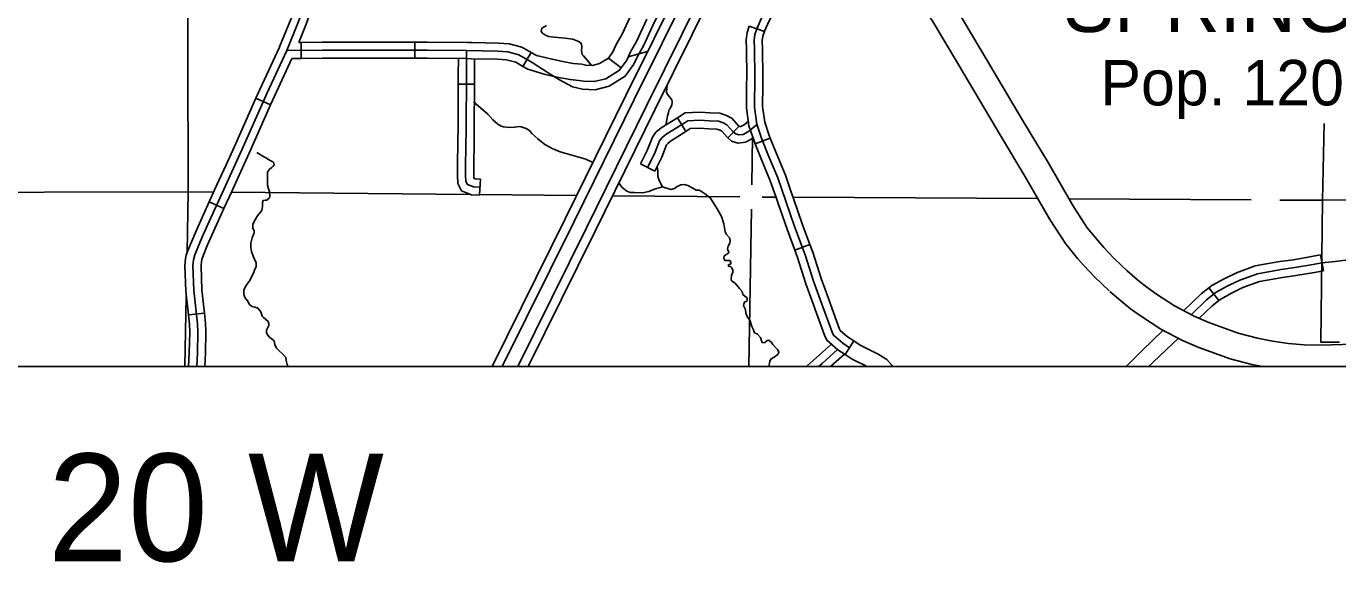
# Model space of a CAD drawing. Extents: x 813775 to 1157140, y 1757555 to 1979907.
# Drawn here: x 951173 to 975531, y 1794510 to 1804482 of the extents above; entities that cross this region are included whole.
import ezdxf

# ---------------------------------------------------------------- set-up
doc = ezdxf.new("R2010")
doc.units = 0
for name, color, linetype in [('Level 10', 7, 'Continuous'), ('Level 19', 7, 'Continuous'), ('Level 31', 7, 'Continuous'), ('Level 32', 7, 'Continuous'), ('Level 33', 7, 'Continuous'), ('Level 35', 7, 'Continuous'), ('Level 45', 7, 'Continuous'), ('Level 5', 7, 'Continuous'), ('Level 6', 7, 'Continuous'), ('R_Draft', 7, 'Continuous')]:
    doc.layers.add(name, color=color, linetype=linetype)

msp = doc.modelspace()

# ---------------------------------------------------------------- linework, layer by layer
at = {"layer": 'Level 10'}
for points in [[(971631, 1799923), (971368, 1800176), (971185, 1800370), (971078, 1800491), (970877, 1800737), (970608, 1801152), (970151, 1801951), (969695, 1802707), (968904, 1804044), (968417, 1804857), (968250, 1805099), (968026, 1805372), (967828, 1805595), (967470, 1805960), (966941, 1806464)], [(966597, 1806101), (967119, 1805604), (967462, 1805254), (967645, 1805048), (967850, 1804798), (967996, 1804586), (968475, 1803788), (969266, 1802450), (969720, 1801698), (970181, 1800892), (970472, 1800442), (970697, 1800168), (970815, 1800033), (971013, 1799824), (971284, 1799563)], [(977065, 1798738), (976478, 1798662), (976025, 1798605), (975617, 1798566), (975412, 1798560), (975142, 1798557), (974906, 1798562), (974616, 1798587), (974320, 1798630), (974041, 1798682), (973679, 1798776), (973137, 1798973), (972865, 1799094), (972498, 1799287), (972166, 1799499), (971984, 1799631), (971854, 1799732), (971621, 1799933)], [(971295, 1799553), (971538, 1799345), (971684, 1799231), (971884, 1799086), (972247, 1798854), (972647, 1798644), (972950, 1798509), (973531, 1798298), (973932, 1798194), (974139, 1798155)]]:
    msp.add_lwpolyline(points, dxfattribs=at)
at = {"layer": 'Level 19'}
for p, q in [((963741, 1805119), (962694, 1803001)), ((962847, 1802925), (963893, 1805044)), ((962694, 1803001), (961576, 1800732)), ((961730, 1800659), (962847, 1802925)), ((961576, 1800732), (960304, 1798155)), ((960494, 1798155), (961730, 1800659))]:
    msp.add_line(p, q, dxfattribs=at)
for points in [[(962310, 1803193), (963355, 1805309)], [(962462, 1803117), (963508, 1805234)], [(961187, 1800915), (962310, 1803193)], [(961341, 1800843), (962462, 1803117)], [(959825, 1798155), (961187, 1800915)], [(960014, 1798155), (961341, 1800843)]]:
    msp.add_lwpolyline(points, dxfattribs=at)
at = {"layer": 'Level 31'}
for p, q in [((964601, 1804482), (964884, 1804385)), ((956281, 1803882), (956278, 1804182)), ((956278, 1804182), (956278, 1804182)), ((958392, 1804186), (958392, 1803886)), ((964884, 1804385), (964884, 1804385)), ((960548, 1803995), (960398, 1803735)), ((962225, 1803708), (961984, 1803887)), ((955711, 1803021), (955436, 1803142)), ((964711, 1802295), (964990, 1802404)), ((964990, 1802404), (964990, 1802404)), ((954570, 1801218), (954844, 1801094)), ((965729, 1800424), (965448, 1800319)), ((975208, 1800232), (975263, 1799937)), ((973322, 1799383), (973137, 1799619)), ((954483, 1799152), (954185, 1799119)), ((966464, 1798506), (966337, 1798589)), ((966546, 1798632), (966382, 1798380))]:
    msp.add_line(p, q, dxfattribs=at)
for points in [[(964884, 1804385), (964886, 1804390), (964938, 1804511), (965027, 1804691), (965330, 1805299), (965337, 1805312)], [(955877, 1804097), (956091, 1804625), (956250, 1805077)], [(956235, 1804182), (956372, 1804519), (956533, 1804978)], [(962426, 1804736), (962241, 1804335), (962132, 1804141), (962066, 1804003), (961984, 1803887)], [(965281, 1801233), (965131, 1801662), (964960, 1802071), (964830, 1802400), (964743, 1802664), (964697, 1802978), (964704, 1803546), (964697, 1804053), (964691, 1804222), (964707, 1804330), (964746, 1804444), (964801, 1804574), (964892, 1804758)], [(962698, 1804610), (962508, 1804199), (962398, 1804003), (962326, 1803851), (962225, 1803708)], [(964552, 1803386), (964554, 1803546), (964547, 1804049), (964541, 1804230), (964561, 1804366), (964601, 1804482)], [(956278, 1804182), (956235, 1804182)], [(956278, 1804182), (956672, 1804186), (957336, 1804186)], [(957336, 1804186), (958392, 1804186)], [(959451, 1804178), (959353, 1804181), (958620, 1804186), (958392, 1804186)], [(960548, 1803995), (960380, 1804092), (960140, 1804152), (959941, 1804167), (959451, 1804178)], [(964852, 1803383), (964854, 1803547), (964847, 1804057), (964841, 1804214), (964853, 1804295), (964884, 1804385)], [(955436, 1803142), (955509, 1803307), (955874, 1804090), (955877, 1804097)], [(961490, 1803775), (961332, 1803790), (961140, 1803824), (960938, 1803867), (960649, 1803937), (960548, 1803995)], [(955711, 1803021), (955782, 1803183), (956107, 1803881)], [(956281, 1803882), (956107, 1803881)], [(957336, 1803886), (956674, 1803886), (956281, 1803882)], [(958392, 1803886), (957336, 1803886)], [(959444, 1803878), (959348, 1803881), (958619, 1803886), (958392, 1803886)], [(960398, 1803735), (960267, 1803811), (960092, 1803855), (959927, 1803867), (959444, 1803878)], [(960398, 1803735), (960491, 1803681), (960808, 1803585), (961025, 1803535), (961273, 1803494), (961438, 1803473)], [(961438, 1803473), (961524, 1803458), (961721, 1803453), (961939, 1803507), (962194, 1803663), (962225, 1803708)], [(961984, 1803887), (961821, 1803787), (961688, 1803754), (961564, 1803757), (961490, 1803775)], [(964711, 1802295), (964689, 1802349), (964596, 1802629), (964547, 1802968), (964552, 1803386)], [(964990, 1802404), (964972, 1802451), (964889, 1802699), (964848, 1802988), (964852, 1803383)], [(955436, 1803142), (955042, 1802248), (955010, 1802178)], [(955283, 1802054), (955315, 1802125), (955711, 1803021)], [(962713, 1801858), (962841, 1802112), (962935, 1802349), (962978, 1802408), (963053, 1802470), (963458, 1802726)], [(963458, 1802726), (963681, 1802735), (963859, 1802726), (964028, 1802716), (964119, 1802687), (964187, 1802648), (964297, 1802528), (964349, 1802479), (964408, 1802463), (964489, 1802472), (964589, 1802524), (964752, 1802664)], [(965093, 1801317), (964991, 1801608), (964821, 1802015), (964711, 1802295)], [(964990, 1802404), (965099, 1802128), (965272, 1801716), (965376, 1801416)], [(955010, 1802178), (954886, 1801908), (954672, 1801442), (954570, 1801218)], [(954844, 1801094), (954945, 1801317), (955159, 1801783), (955283, 1802054)], [(965448, 1800319), (965302, 1800710), (965139, 1801184), (965093, 1801317)], [(965376, 1801416), (965422, 1801282), (965584, 1800811), (965729, 1800424)], [(954146, 1800227), (954161, 1800280), (954265, 1800532), (954314, 1800651), (954464, 1800984), (954570, 1801218)], [(954434, 1800145), (954445, 1800182), (954542, 1800417), (954589, 1800532), (954738, 1800860), (954844, 1801094)], [(966337, 1798589), (966166, 1798738), (966140, 1798796), (965968, 1799267), (965796, 1799744), (965641, 1800232), (965443, 1800761), (965281, 1801233)], [(965789, 1799322), (965654, 1799696), (965499, 1800182), (965448, 1800319)], [(966071, 1799423), (965939, 1799793), (965782, 1800281), (965729, 1800424)], [(954185, 1799119), (954137, 1799558), (954120, 1800031), (954128, 1800165), (954146, 1800227)], [(954483, 1799152), (954436, 1799579), (954420, 1800028), (954425, 1800115), (954434, 1800145)], [(975236, 1800084), (975072, 1800053), (974731, 1799995), (974478, 1799963), (974037, 1799881), (973710, 1799761), (973489, 1799654), (973275, 1799537), (973093, 1799394), (972812, 1799122)], [(973137, 1799619), (973192, 1799663), (973420, 1799787), (973651, 1799899), (973998, 1800027), (974167, 1800058)], [(974167, 1800058), (974455, 1800111), (974709, 1800143), (975045, 1800201), (975208, 1800232)], [(975263, 1799937), (975099, 1799906), (974754, 1799847), (974502, 1799814), (974222, 1799763)], [(973137, 1799619), (972995, 1799508), (972672, 1799196)], [(974222, 1799763), (974077, 1799736), (973768, 1799623), (973558, 1799521), (973358, 1799412), (973322, 1799383)], [(966382, 1798380), (966247, 1798469), (966042, 1798647), (966000, 1798740), (965827, 1799216), (965789, 1799322)], [(966546, 1798632), (966428, 1798709), (966289, 1798829), (966279, 1798853), (966109, 1799318), (966071, 1799423)], [(973322, 1799383), (973192, 1799281), (972957, 1799054)], [(954185, 1799119), (954205, 1798940), (954211, 1798797), (954201, 1798417), (954189, 1798155)], [(954490, 1798155), (954501, 1798406), (954511, 1798799), (954504, 1798963), (954483, 1799152)]]:
    msp.add_lwpolyline(points, dxfattribs=at)
at = {"layer": 'Level 32'}
for p, q in [((963426, 1802528), (963266, 1802782)), ((964206, 1802408), (964411, 1802627)), ((962847, 1801791), (962579, 1801926)), ((971629, 1798155), (971614, 1798168))]:
    msp.add_line(p, q, dxfattribs=at)
for points in [[(956011, 1804030), (956232, 1804572), (956407, 1805072), (956553, 1805595), (956566, 1805660), (956799, 1806501), (956971, 1807141), (957124, 1807706), (957380, 1808674), (957509, 1809161), (957626, 1809567)], [(954601, 1800922), (954809, 1801380), (955023, 1801846), (955178, 1802187), (955646, 1803245), (956011, 1804030)], [(962579, 1801926), (962704, 1802173), (962802, 1802422), (962868, 1802512), (962965, 1802592), (963266, 1802782)], [(963266, 1802782), (963411, 1802874), (963682, 1802886), (963868, 1802875), (964056, 1802865), (964180, 1802825), (964282, 1802766), (964404, 1802633), (964411, 1802627)], [(964411, 1802627), (964423, 1802616), (964444, 1802618), (964505, 1802650), (964584, 1802717)], [(962847, 1801791), (962978, 1802050), (963067, 1802276), (963088, 1802305), (963141, 1802348), (963426, 1802528)], [(963426, 1802528), (963504, 1802578), (963680, 1802585), (963851, 1802576), (964000, 1802567), (964058, 1802549), (964092, 1802529), (964191, 1802422), (964206, 1802408)], [(964206, 1802408), (964274, 1802344), (964396, 1802310), (964534, 1802327), (964673, 1802399)], [(954340, 1798155), (954351, 1798411), (954361, 1798798), (954355, 1798952), (954286, 1799569), (954270, 1800030), (954277, 1800140), (954303, 1800231), (954403, 1800474), (954452, 1800591), (954601, 1800922)], [(971614, 1798168), (971664, 1798222), (971898, 1798456), (972290, 1798831)], [(966546, 1798632), (966662, 1798556), (966995, 1798388), (967156, 1798289), (967248, 1798182), (967262, 1798155)], [(972021, 1798155), (972107, 1798242), (972571, 1798684)], [(966382, 1798380), (966512, 1798296), (966792, 1798155)], [(971601, 1798155), (971614, 1798168)]]:
    msp.add_lwpolyline(points, dxfattribs=at)
at = {"layer": 'Level 33'}
msp.add_lwpolyline([(975236, 1800084), (975480, 1800111), (975627, 1800125), (975841, 1800154), (975989, 1800176), (976207, 1800211), (976345, 1800222), (976570, 1800231), (976840, 1800224)], dxfattribs=at)
at = {"layer": 'Level 35'}
for points in [[(961598, 1803842), (961525, 1803929), (961495, 1803959), (961486, 1804029), (961489, 1804100), (961486, 1804144), (961470, 1804176), (961419, 1804206), (961323, 1804242), (961174, 1804258), (961046, 1804269), (960970, 1804277), (960877, 1804291), (960815, 1804315), (960763, 1804350), (960739, 1804386), (960747, 1804443), (960837, 1804497)], [(962714, 1804011), (962354, 1803911)], [(961668, 1803754), (961598, 1803842)], [(963075, 1803225), (963118, 1803167), (963162, 1803115), (963170, 1803077), (963164, 1803012), (963124, 1802949), (963115, 1802935), (963099, 1802881), (963083, 1802813), (963061, 1802709), (963054, 1802648)], [(963076, 1803389), (963066, 1803258), (963075, 1803225)], [(961696, 1801949), (961566, 1802009), (961088, 1802150), (960938, 1802207), (960805, 1802284), (960672, 1802387), (960563, 1802485), (960526, 1802535), (960460, 1802579), (960363, 1802612), (960327, 1802617), (960243, 1802606), (960156, 1802601), (960036, 1802614), (959993, 1802622), (959930, 1802661), (959840, 1802745), (959745, 1802848), (959479, 1803077)], [(955601, 1802051), (955457, 1802136)], [(955652, 1801529), (955652, 1801651), (955655, 1801736), (955655, 1801771), (955690, 1801823), (955734, 1801858), (955758, 1801883), (955777, 1801907), (955769, 1801942), (955750, 1801959), (955715, 1801983), (955663, 1802008), (955614, 1802040), (955601, 1802051)], [(962890, 1801875), (962903, 1801787), (962903, 1801686), (962936, 1801602), (962990, 1801497)], [(955405, 1800639), (955408, 1800686), (955383, 1800724), (955383, 1800797), (955413, 1800863), (955470, 1800958), (955549, 1801059), (955563, 1801129), (955560, 1801181), (955560, 1801208), (955573, 1801241), (955609, 1801249), (955641, 1801252), (955693, 1801295), (955696, 1801331), (955688, 1801404), (955674, 1801461), (955652, 1801529)], [(962327, 1801418), (962243, 1801486), (962205, 1801535), (962180, 1801574)], [(962990, 1801497), (962824, 1801448), (962737, 1801413), (962621, 1801386), (962471, 1801391), (962398, 1801394), (962327, 1801418)], [(962990, 1801497), (963145, 1801448), (963213, 1801467), (963265, 1801503), (963306, 1801524), (963333, 1801533), (963395, 1801538), (963461, 1801522), (963553, 1801473), (963616, 1801435), (963673, 1801437), (963716, 1801413), (963771, 1801372), (963882, 1801285), (964004, 1801086), (964086, 1800947), (964130, 1800809), (964151, 1800659)], [(955533, 1799171), (955476, 1799240), (955421, 1799259), (955361, 1799275), (955321, 1799313), (955283, 1799379), (955231, 1799439), (955215, 1799496), (955215, 1799577), (955253, 1799659), (955323, 1799754), (955345, 1799801), (955402, 1799904), (955413, 1799947), (955443, 1800016), (955443, 1800086), (955408, 1800168), (955389, 1800211), (955356, 1800296), (955342, 1800369), (955345, 1800448), (955372, 1800546), (955405, 1800639)], [(964151, 1800659), (964178, 1800612), (964236, 1800549), (964246, 1800506), (964241, 1800449), (964208, 1800397), (964203, 1800370), (964198, 1800343), (964208, 1800307), (964222, 1800291), (964214, 1800261), (964170, 1800242), (964138, 1800209), (964127, 1800174), (964146, 1800130), (964195, 1800130), (964238, 1800128), (964260, 1800095), (964257, 1800065), (964225, 1800054), (964211, 1800043), (964219, 1800019), (964244, 1800021), (964268, 1800005), (964298, 1799953), (964298, 1799913), (964274, 1799847), (964265, 1799787), (964271, 1799752), (964339, 1799708), (964418, 1799605), (964469, 1799553), (964483, 1799496), (964521, 1799466), (964562, 1799436)], [(964562, 1799436), (964564, 1799399), (964556, 1799375), (964515, 1799356), (964499, 1799318), (964496, 1799291), (964529, 1799220), (964537, 1799146), (964564, 1799086), (964618, 1799008), (964635, 1798937), (964646, 1798901), (964678, 1798839), (964700, 1798784), (964757, 1798757), (964811, 1798695), (964833, 1798618), (964849, 1798599), (964888, 1798602), (964931, 1798643), (964964, 1798646), (965013, 1798605), (965040, 1798567), (965089, 1798512), (965130, 1798466)], [(956038, 1798155), (956017, 1798197), (956003, 1798267), (955992, 1798327), (955941, 1798384), (955870, 1798450), (955824, 1798501), (955791, 1798569), (955775, 1798627), (955758, 1798651), (955728, 1798673), (955693, 1798703), (955652, 1798749), (955636, 1798790), (955636, 1798831), (955655, 1798869), (955679, 1798918), (955677, 1798953), (955669, 1798994), (955617, 1799040), (955582, 1799067), (955552, 1799095), (955533, 1799171)], [(965130, 1798466), (965151, 1798421), (965130, 1798380), (965062, 1798333), (965010, 1798301), (964985, 1798255), (964969, 1798184), (964966, 1798155)]]:
    msp.add_lwpolyline(points, dxfattribs=at)
at = {"layer": 'Level 45'}
for p, q in [((959497, 1803403), (959197, 1803404)), ((959608, 1801639), (959592, 1801340))]:
    msp.add_line(p, q, dxfattribs=at)
for points in [[(963575, 1806045), (963290, 1805453), (962835, 1804549), (962642, 1804130), (962531, 1803933), (962456, 1803775), (962299, 1803552)], [(962299, 1803552), (961997, 1803367), (961738, 1803302), (961504, 1803309), (961316, 1803354), (961076, 1803484), (960868, 1803614), (960570, 1803809), (960323, 1803952), (960116, 1804004), (959934, 1804017), (959350, 1804031), (958619, 1804036), (956673, 1804036), (956011, 1804030)], [(959600, 1801490), (959477, 1801496), (959367, 1801542), (959337, 1801597), (959334, 1801717), (959334, 1801888), (959344, 1802579), (959347, 1803573), (959350, 1804031)], [(959197, 1803404), (959197, 1803574), (959199, 1803882)], [(959497, 1803403), (959497, 1803572), (959499, 1803877)], [(959191, 1802350), (959194, 1802581), (959197, 1803404)], [(959491, 1802345), (959494, 1802578), (959497, 1803403)], [(959592, 1801340), (959443, 1801348), (959259, 1801424), (959188, 1801558), (959184, 1801715), (959184, 1801889), (959191, 1802350)], [(959608, 1801639), (959510, 1801645), (959486, 1801655), (959484, 1801719), (959484, 1801887), (959491, 1802345)], [(965667, 1798155), (965679, 1798168), (965851, 1798327), (966127, 1798573)], [(965886, 1798155), (965952, 1798216), (966241, 1798474)], [(966109, 1798155), (966371, 1798388)]]:
    msp.add_lwpolyline(points, dxfattribs=at)
at = {"layer": 'Level 5'}
for points in [[(954168, 1806631), (954183, 1801402)], [(975278, 1802675), (975249, 1801247)], [(964663, 1802430), (964647, 1801531)], [(943490, 1801378), (954183, 1801402)], [(954183, 1801402), (954160, 1800279)], [(954183, 1801402), (954652, 1801398)], [(954981, 1801395), (959425, 1801355)], [(959593, 1801354), (961395, 1801338)], [(962061, 1801332), (964424, 1801310)], [(964841, 1801307), (965097, 1801306)], [(965415, 1801304), (969960, 1801278)], [(970539, 1801274), (973923, 1801255)], [(974457, 1801251), (975249, 1801247)], [(964640, 1801079), (964592, 1798155)], [(954143, 1799461), (954116, 1798155)]]:
    msp.add_lwpolyline(points, dxfattribs=at)
at = {"layer": 'Level 6'}
msp.add_lwpolyline([(975565, 1798607), (975219, 1798607), (975249, 1801247), (977817, 1801259), (977867, 1803936), (979096, 1803939)], dxfattribs=at)
at = {"layer": 'R_Draft'}
msp.add_lwpolyline([(912532, 1880709), (1062535, 1880709), (1062535, 1798155), (912532, 1798155)], close=True, dxfattribs=at)

# ---------------------------------------------------------------- texts
at = {"layer": 'Level 6'}
for s, height, p in [('SPRINGS', 1056, (970434, 1804374)), ('Pop. 120', 844.8, (971123, 1803011))]:
    msp.add_text(s, height=height, dxfattribs=at).set_placement(p)
at = {"layer": 'R_Draft'}
msp.add_text('R 20 W', height=2000, dxfattribs=at).set_placement((948899, 1794538))

doc.saveas('drawing.dxf')
